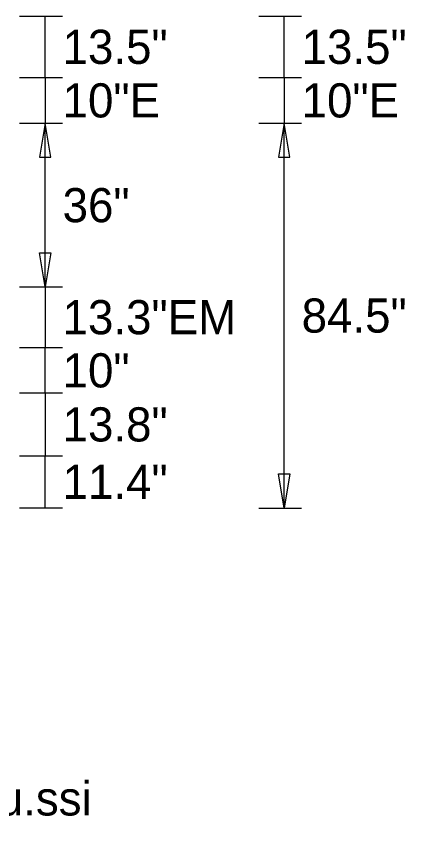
# Model space of a CAD drawing. Extents: x 1806251 to 1809821, y 414895 to 422886.
# Drawn here: x 1809678.334 to 1809679.187, y 415151.143 to 415152.921 of the extents above; entities that cross this region are included whole.
import ezdxf

# ---------------------------------------------------------------- set-up
doc = ezdxf.new("R2010")
doc.units = 0
doc.layers.add('GSDIMS', color=7, linetype='Continuous')

msp = doc.modelspace()

# ---------------------------------------------------------------- linework, layer by layer
at = {"layer": 'GSDIMS'}
for p, q in [((1809678.3413, 415152.9206), (1809678.4351, 415152.9206)), ((1809678.3976, 415152.786), (1809678.3976, 415152.9206)), ((1809678.8663, 415152.9206), (1809678.9601, 415152.9206)), ((1809678.9226, 415152.786), (1809678.9226, 415152.9206)), ((1809678.3413, 415152.786), (1809678.4351, 415152.786)), ((1809678.3413, 415152.786), (1809678.4351, 415152.786)), ((1809678.3976, 415152.786), (1809678.3976, 415152.686)), ((1809678.8663, 415152.786), (1809678.9601, 415152.786)), ((1809678.8663, 415152.786), (1809678.9601, 415152.786)), ((1809678.9226, 415152.786), (1809678.9226, 415152.686)), ((1809678.3413, 415152.686), (1809678.4351, 415152.686)), ((1809678.3413, 415152.686), (1809678.4351, 415152.686)), ((1809678.3976, 415152.326), (1809678.3976, 415152.686)), ((1809678.8663, 415152.686), (1809678.9601, 415152.686)), ((1809678.8663, 415152.686), (1809678.9601, 415152.686)), ((1809678.9226, 415151.8406), (1809678.9226, 415152.686)), ((1809678.3413, 415152.326), (1809678.4351, 415152.326)), ((1809678.3413, 415152.326), (1809678.4351, 415152.326)), ((1809678.3976, 415152.326), (1809678.3976, 415152.193)), ((1809678.3413, 415152.193), (1809678.4351, 415152.193)), ((1809678.3413, 415152.193), (1809678.4351, 415152.193)), ((1809678.3976, 415152.0933), (1809678.3976, 415152.193)), ((1809678.3413, 415152.0933), (1809678.4351, 415152.0933)), ((1809678.3413, 415152.0933), (1809678.4351, 415152.0933)), ((1809678.3976, 415152.0933), (1809678.3976, 415151.9553)), ((1809678.3413, 415151.9553), (1809678.4351, 415151.9553)), ((1809678.3413, 415151.9553), (1809678.4351, 415151.9553)), ((1809678.3976, 415151.8413), (1809678.3976, 415151.9553)), ((1809678.3413, 415151.8413), (1809678.4351, 415151.8413)), ((1809678.8663, 415151.8406), (1809678.9601, 415151.8406))]:
    msp.add_line(p, q, dxfattribs=at)
for points in [[(1809678.3976, 415152.686), (1809678.3851, 415152.611), (1809678.4101, 415152.611)], [(1809678.9226, 415152.686), (1809678.9101, 415152.611), (1809678.9351, 415152.611)], [(1809678.3976, 415152.326), (1809678.3851, 415152.401), (1809678.4101, 415152.401)], [(1809678.9226, 415151.8406), (1809678.9101, 415151.9156), (1809678.9351, 415151.9156)]]:
    msp.add_lwpolyline(points, close=True, dxfattribs=at)

# ---------------------------------------------------------------- texts
for s, p in [('13.5"', (1809678.4357, 415152.8158)), ('13.5"', (1809678.9607, 415152.8158)), ('10"E', (1809678.4357, 415152.6982)), ('10"E', (1809678.9607, 415152.6982)), ('36"', (1809678.4357, 415152.4682)), ('13.3"EM', (1809678.4357, 415152.2222)), ('84.5"', (1809678.9607, 415152.2258)), ('10"', (1809678.4357, 415152.1055)), ('13.8"', (1809678.4357, 415151.9868)), ('11.4"', (1809678.4357, 415151.8608)), ('Panel Style: guide_exp_pull-thru.ssi', (1809676.9051, 415151.1656))]:
    msp.add_text(s, height=0.075, dxfattribs=at).set_placement(p)

doc.saveas('drawing.dxf')
